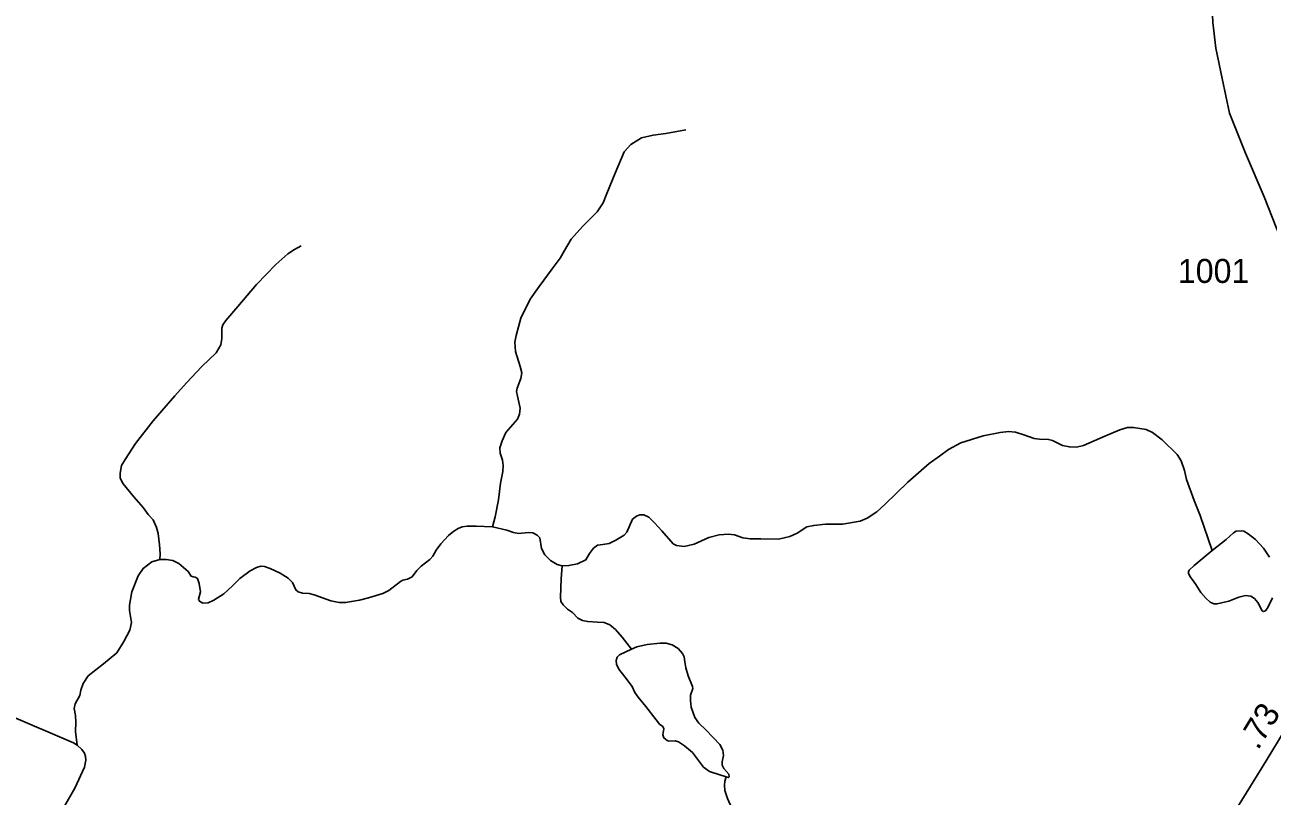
# Model space of a CAD drawing. Extents: x 2126262 to 2293712, y 749403 to 919119.
# Drawn here: x 2223025 to 2229493, y 830833 to 834848 of the extents above; entities that cross this region are included whole.
import ezdxf

# ---------------------------------------------------------------- set-up
doc = ezdxf.new("R2010")
doc.units = 0
for name, color, linetype in [('Exist Hydrographic Misc Water Feature', 7, 'Continuous'), ('Exist Hydrographic Pond Under 1500 Sq Ft', 7, 'Continuous'), ('Exist Hydrographic River Shore', 7, 'Continuous'), ('Exist Road Secondary Mileage Hundredths English Label', 7, 'Continuous'), ('Exist Road Secondary Type 51 Attributed', 7, 'Continuous'), ('Exist Road Secondary Type 51 Number Label', 7, 'Continuous')]:
    doc.layers.add(name, color=color, linetype=linetype)

msp = doc.modelspace()

# ---------------------------------------------------------------- linework, layer by layer
at = {"layer": 'Exist Hydrographic Misc Water Feature'}
for points in [[(2225458, 832234.3), (2225472.1, 832286.4), (2225488.4, 832375.5), (2225499.2, 832462.4), (2225512.2, 832523.8), (2225513.3, 832554.2), (2225509, 832581.3), (2225497, 832619.4), (2225496, 832646.5), (2225507.9, 832682.4), (2225526.4, 832725.8), (2225588.2, 832795.3), (2225599.1, 832821.4), (2225601.3, 832852.9), (2225587.1, 832915.4), (2225582.8, 832940.3), (2225586.1, 832957.7), (2225604.5, 833006.6), (2225609.9, 833035.9), (2225602.3, 833069.6), (2225577.4, 833147.8), (2225574.1, 833195.6), (2225580.6, 833231.4), (2225605.6, 833320.9), (2225654.4, 833419.8), (2225700, 833486), (2225768.4, 833577.3), (2225809.7, 833632.7), (2225832.5, 833672.9), (2225866.7, 833731.9), (2225928.6, 833800.4), (2226002.4, 833874.2), (2226032.8, 833920.9), (2226053.4, 833969.8), (2226095.7, 834075.7), (2226142.4, 834186.5), (2226177.1, 834225.6), (2226233.6, 834260.4), (2226293.3, 834274.5), (2226359.5, 834283.2), (2226463.3, 834300.6)], [(2223727.1, 832064.5), (2223728.8, 832093.9), (2223725.5, 832140.6), (2223717.9, 832200.3), (2223710.3, 832232.2), (2223691.9, 832272.4), (2223666.9, 832299.6), (2223639.7, 832335.4), (2223592, 832390.8), (2223535.5, 832458.2), (2223521.4, 832488.6), (2223520.3, 832513.6), (2223527.9, 832554.8), (2223546.4, 832586.3), (2223600.7, 832669.3), (2223692.9, 832787.7), (2223805.8, 832917), (2223865.5, 832984.3), (2223945.9, 833069.6), (2224020.8, 833140.2), (2224043.6, 833182.6), (2224050.1, 833216.2), (2224050.1, 833268.4), (2224055.5, 833285.7), (2224070.7, 833309.6), (2224132.6, 833381.3), (2224229.8, 833497), (2224330.7, 833601.3), (2224393.7, 833655.6), (2224427.3, 833678.4), (2224462.1, 833698)], [(2225820.6, 832031.5), (2225854.7, 832033.6), (2225900.3, 832043.4), (2225943.8, 832064), (2225963.3, 832095.5), (2225982.8, 832123.7), (2226003.5, 832139), (2226031.7, 832143.3), (2226065.3, 832148.7), (2226099, 832165), (2226142.4, 832192.2), (2226156.5, 832207.4), (2226185.8, 832274.7), (2226206.5, 832291), (2226223.8, 832297.5), (2226244.5, 832297.5), (2226270.5, 832285.6), (2226299.8, 832256.3), (2226338, 832213.6), (2226397.7, 832147.3), (2226415.1, 832137.5), (2226455.3, 832133.2), (2226507.4, 832145.1), (2226583.4, 832178.8), (2226637.7, 832192.9), (2226685.4, 832197.3), (2226716.9, 832192.9), (2226760.3, 832177.7), (2226798.3, 832173.4), (2226853.7, 832173.4), (2226946, 832171.2), (2227004.6, 832184.2), (2227043.7, 832202.7), (2227093.6, 832235.3), (2227128.8, 832242.9), (2227189.6, 832248.3), (2227278.6, 832249.4), (2227369.8, 832264.6), (2227407.8, 832280.9), (2227456.6, 832312.4), (2227501.1, 832352.6), (2227618.4, 832467.3), (2227729.6, 832564), (2227782.8, 832603.1), (2227829.5, 832637.8), (2227893.6, 832672.6), (2228011.3, 832708.4), (2228098.2, 832726.9), (2228141.6, 832731.3), (2228178.5, 832728), (2228221.9, 832713.9), (2228276.2, 832695.4), (2228303.4, 832692.2), (2228351.1, 832690), (2228370.7, 832684.6), (2228423.9, 832658.5), (2228459.7, 832650.9), (2228495.5, 832649.8), (2228532.4, 832658.5), (2228643.1, 832707.4), (2228720.8, 832740.5), (2228762, 832752.4), (2228793.5, 832752.4), (2228858.6, 832741.6), (2228892.3, 832725.3), (2228941.1, 832687.3), (2229019.3, 832611.2), (2229041, 832579.2), (2229058.4, 832529.2), (2229069.2, 832481.4), (2229108.3, 832372.8), (2229139.8, 832293.5), (2229201.7, 832112.5)], [(2223727.1, 832064.5), (2223760.8, 832064.3), (2223794.4, 832060), (2223825.9, 832043.7), (2223873.7, 832003.5), (2223890, 831978.5), (2223899.7, 831975.3), (2223911.7, 831973.1), (2223922.5, 831965.5), (2223932.3, 831940.5), (2223938.8, 831897), (2223928, 831859), (2223933.4, 831848.2), (2223950.8, 831838.4), (2223979, 831839.5), (2224007.2, 831853.6), (2224060.4, 831886.2), (2224103.8, 831926.4), (2224142.9, 831965.5), (2224197.2, 832006.8), (2224230.8, 832024.1), (2224252.5, 832029.6), (2224271, 832028.5), (2224300.3, 832017.6), (2224353.7, 831994.8), (2224395, 831968.7), (2224416.7, 831945.9), (2224435.1, 831906.8), (2224447.1, 831897), (2224469.9, 831889.4), (2224503.5, 831887.3), (2224530.7, 831880.8), (2224616.4, 831850.3), (2224659.9, 831841.7), (2224693.5, 831840.6), (2224766.2, 831853.6), (2224812.9, 831865.5), (2224886.7, 831887.3), (2224918.2, 831903.6), (2224979, 831950.3), (2224992, 831956.8), (2225014.8, 831962.2), (2225039.8, 831975.3), (2225064.8, 832007.8), (2225087, 832029.6), (2225131.5, 832064.3), (2225147.8, 832081.7), (2225165.2, 832114.3), (2225189.1, 832146.9), (2225228.1, 832189.2), (2225256.4, 832213.1), (2225278.8, 832226.7), (2225299.5, 832234.3), (2225326.6, 832238.7), (2225373.3, 832238.7), (2225458, 832234.3)], [(2225458, 832234.3), (2225531.9, 832217.3), (2225567.7, 832205.3), (2225594.8, 832201), (2225642.6, 832205.3), (2225667.6, 832203.1), (2225690.4, 832192.3), (2225703.4, 832177.1), (2225713.2, 832122.8), (2225730.5, 832090.2), (2225759.9, 832059.8), (2225793.5, 832039.1), (2225820.6, 832031.5)], [(2223297.7, 831099.5), (2223288.6, 831170.4), (2223290.7, 831216), (2223288.6, 831252.9), (2223282.1, 831289.9), (2223286.4, 831313.8), (2223310.3, 831357.2), (2223316.8, 831385.5), (2223327.6, 831420.2), (2223353.7, 831459.3), (2223434, 831522.3), (2223503.5, 831580.1), (2223540.4, 831638.8), (2223570.8, 831697.4), (2223579.5, 831736.5), (2223568.6, 831799.5), (2223568.6, 831827.8), (2223581.7, 831897.3), (2223614.2, 831979.8), (2223640.3, 832018.9), (2223685.9, 832053.7), (2223727.1, 832064.5)], [(2225820.6, 832031.5), (2225815.9, 831964.6), (2225811.5, 831869), (2225813.7, 831847.3), (2225824.6, 831829.9), (2225848.4, 831806), (2225874.5, 831789.7), (2225901.6, 831760.4), (2225926.6, 831747.4), (2225953.7, 831741.9), (2226004.8, 831739.8), (2226038.4, 831737), (2226067.7, 831725.1), (2226097, 831700.1), (2226131.8, 831661), (2226181.7, 831599.1)], [(2226181.7, 831599.1), (2226118.7, 831568.7), (2226106.8, 831556.7), (2226101.4, 831539.4), (2226103.5, 831519.8), (2226114.4, 831494.8), (2226147, 831453.6), (2226185, 831404.7), (2226198, 831372.1), (2226215.4, 831349.3), (2226255.5, 831300.4), (2226309.8, 831231.4), (2226327.2, 831207.5), (2226343.5, 831195.6), (2226348.9, 831183.6), (2226343.5, 831153.2), (2226350, 831136.9), (2226366.3, 831122.8), (2226376, 831119.5), (2226407.5, 831121.7), (2226424.9, 831116.3), (2226456.4, 831094.6), (2226497.6, 831059.8), (2226555.7, 830984.2), (2226586.1, 830961.4), (2226636, 830946.2), (2226674, 830933.2)], [(2226674, 830933.2), (2226684.9, 830929.9), (2226689.2, 830934.2), (2226688.1, 830947.3), (2226661, 830976.6), (2226652.3, 830994), (2226653.4, 831012.5), (2226659.9, 831045), (2226656.6, 831073.3), (2226640.4, 831101.5), (2226569.8, 831177.6), (2226531.8, 831212.7), (2226510.1, 831242.1), (2226491.6, 831296.4), (2226488.4, 831331.1), (2226488.4, 831359.4), (2226499.2, 831394.1), (2226498.2, 831403.9), (2226475.4, 831460.4), (2226464.5, 831500.6), (2226459.1, 831533.2), (2226454.7, 831559.2), (2226446, 831575.5), (2226423.2, 831601.6), (2226392.9, 831620.1), (2226361.4, 831629.8), (2226329.9, 831629.8), (2226262.6, 831622.2), (2226209.4, 831610.3), (2226181.7, 831599.1)], [(2226674, 830933.2), (2226666.4, 830911.8), (2226664.2, 830891.1), (2226666.4, 830862.9), (2226680.5, 830821.6), (2226702.2, 830771.6), (2226744.6, 830656.5), (2226802.1, 830491.9), (2226806.5, 830478.9)]]:
    msp.add_lwpolyline(points, dxfattribs=at)
at = {"layer": 'Exist Hydrographic Pond Under 1500 Sq Ft'}
msp.add_lwpolyline([(2229500.9, 832076.6), (2229469.4, 832123.3), (2229427, 832170), (2229390.1, 832198.3), (2229367.3, 832212.4), (2229353.2, 832214.6), (2229327.2, 832212.4), (2229313.1, 832203.7), (2229274, 832170), (2229201.7, 832112.5), (2229107.9, 832033.2), (2229082.9, 832010.3), (2229078.6, 832001.7), (2229078.6, 831994.1), (2229086.2, 831978.8), (2229116.6, 831934.3), (2229142.6, 831893), (2229168.7, 831863.7), (2229191.5, 831843.1), (2229211, 831834.4), (2229227.3, 831834.4), (2229288.1, 831847.4), (2229340.2, 831869.1), (2229376, 831877.8), (2229403.2, 831874.6), (2229422.7, 831861.5), (2229439, 831842), (2229461.8, 831798.5), (2229468.3, 831794.2), (2229479.1, 831797.5), (2229492.2, 831814.8), (2229516.1, 831864.8)], dxfattribs=at)
at = {"layer": 'Exist Hydrographic River Shore'}
for points in [[(2221387.5, 832207.9), (2221475.7, 832175.3), (2221577.7, 832116.7), (2221705.8, 832025.4), (2221807.9, 831923.3), (2221989.8, 831735.4), (2222152.6, 831579), (2222248.2, 831522.5), (2222424, 831450.8), (2222688.9, 831346.5), (2222940.8, 831255.3), (2223278.2, 831110.4), (2223297.7, 831099.5)], [(2223297.7, 831099.5), (2223320.7, 831076.2), (2223334.8, 831056.7), (2223340.2, 831039.3), (2223342.4, 831020.8), (2223335.9, 830983.9), (2223284.9, 830874.2), (2223231.7, 830781.9)]]:
    msp.add_lwpolyline(points, dxfattribs=at)
at = {"layer": 'Exist Road Secondary Type 51 Attributed'}
for points in [[(2230202.1, 832387.6), (2230123.3, 832565.6), (2230029.8, 832755.6), (2229740.3, 833321.8), (2229535.9, 833788.9), (2229473.1, 833953.6), (2229376.1, 834180.6), (2229292.4, 834388.6), (2229253.4, 834568.8), (2229220.6, 834727.2), (2229205.2, 834859.9), (2229198, 835019.5)], [(2228933.7, 828851.4), (2228923.9, 828921.3), (2228904.4, 829065.1), (2228893.9, 829313), (2228889.7, 829521), (2228892.5, 829727.7), (2228932.3, 829838.7), (2228983.9, 829990.9), (2229071.8, 830199), (2229145, 830372.8), (2229228.1, 830557.8), (2229334.1, 830775.7), (2229482.7, 831017.9), (2229779.2, 831506), (2229889.4, 831683.3), (2229938.2, 831774.1), (2230047.7, 832035.9), (2230148.2, 832281.7), (2230202.1, 832387.6)]]:
    msp.add_lwpolyline(points, dxfattribs=at)

# ---------------------------------------------------------------- texts
at = {"layer": 'Exist Road Secondary Mileage Hundredths English Label'}
msp.add_text('.73', height=125, rotation=58.72162, dxfattribs=at).set_placement((2229440.5, 831068.9))
at = {"layer": 'Exist Road Secondary Type 51 Number Label'}
msp.add_text('1001', height=125, dxfattribs=at).set_placement((2229023.5, 833504.5))

doc.saveas('drawing.dxf')
